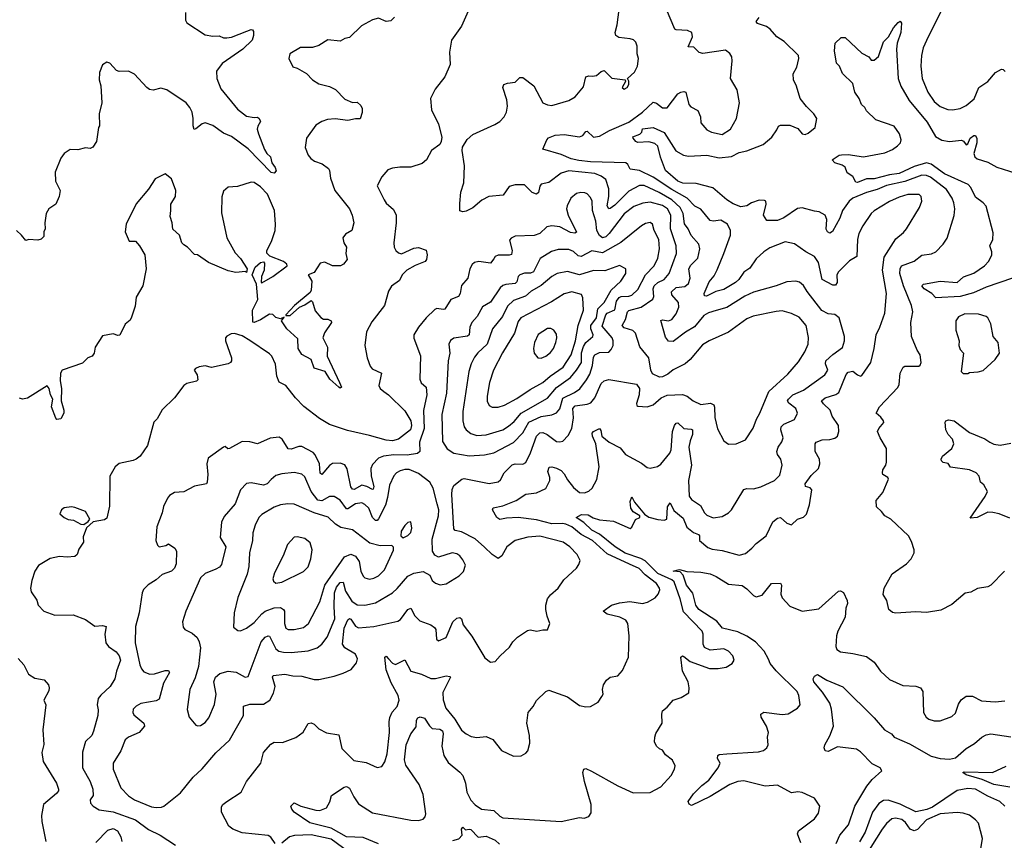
# Model space of a CAD drawing. Extents: x 2056909 to 2160450, y 827444 to 1016825.
# Tile 480 of 501: x 2131116 to 2137533, y 988792 to 994138. Entities that reach past the tile are written whole.
import ezdxf

# ---------------------------------------------------------------- set-up
doc = ezdxf.new("R2010")
doc.units = 0

msp = doc.modelspace()

# ---------------------------------------------------------------- linework, layer by layer
at = {"layer": '0CON10XD'}
for points in [[(2137205.5, 994365), (2137037.1, 994025), (2137004.7, 993955.3), (2136993.8, 993905), (2136988.9, 993835), (2136996.4, 993755), (2137034.7, 993664.7), (2137076.5, 993605), (2137115, 993572.5), (2137165, 993552.5), (2137195, 993550), (2137245, 993558.5), (2137285, 993577.8), (2137336.9, 993623.1), (2137365.7, 993695), (2137425.3, 993734.7), (2137475, 993794.3), (2137515, 993815.8), (2137525, 993814), (2137539.3, 993799.3)], [(2134057, 994233), (2133994.5, 994095.5), (2133930.8, 994005), (2133916.2, 993925), (2133921.2, 993845), (2133886, 993765), (2133824.2, 993685.8), (2133794.2, 993625), (2133799.7, 993549.7), (2133845, 993457.5), (2133867, 993373), (2133863.3, 993345), (2133853.3, 993325), (2133800, 993285), (2133768, 993225), (2133738.3, 993201.7), (2133665, 993177.1), (2133593, 993177), (2133545, 993171.2), (2133515, 993160), (2133475, 993113.3), (2133446, 993055), (2133490.8, 992965), (2133505, 992942), (2133551.7, 992901.7), (2133568.6, 992865), (2133568.8, 992815), (2133554.4, 992685), (2133556.9, 992655), (2133568.1, 992635), (2133585, 992618.1), (2133605, 992611.8), (2133685, 992649.1), (2133715, 992653.1), (2133765, 992636.2), (2133770.6, 992605), (2133767.1, 992575), (2133758.5, 992561.5), (2133693.3, 992536.7), (2133639.2, 992505), (2133608.6, 992475), (2133592.1, 992437.9), (2133538.7, 992401.3), (2133520.3, 992369.7), (2133493.1, 992275), (2133411.2, 992168.8), (2133376.7, 992105), (2133365.6, 992015), (2133380, 991935), (2133399.7, 991879.7), (2133412.4, 991862.4), (2133474.2, 991834.2), (2133457.5, 991755), (2133466, 991736), (2133489.2, 991715), (2133518.5, 991695), (2133625, 991590), (2133664.2, 991525), (2133669.6, 991495), (2133662.3, 991465), (2133585.7, 991405), (2133544.8, 991395.2), (2133505, 991397.8), (2133395, 991429.7), (2133251.7, 991461.7), (2133135, 991501.4), (2133069.8, 991539.8), (2132968, 991618), (2132914, 991674), (2132850, 991755), (2132806.8, 991776.8), (2132792.1, 991815), (2132783.8, 991893.8), (2132760, 991945), (2132745, 991960.6), (2132615, 992047.3), (2132565, 992077.3), (2132515, 992092.5), (2132495, 992092), (2132465, 992076.7), (2132458, 992065), (2132458, 992045), (2132495.7, 991935), (2132496, 991915), (2132490, 991905), (2132475, 991896.2), (2132365, 991872), (2132325, 991882), (2132285, 991876), (2132262.5, 991865), (2132253.3, 991855), (2132272.5, 991825), (2132277.3, 991792.7), (2132267.3, 991782.7), (2132205, 991767.1), (2132186.2, 991755), (2132125, 991674), (2132044.4, 991595.6), (2132011.7, 991538.3), (2131990, 991515), (2131948, 991365), (2131900.8, 991295), (2131876, 991275), (2131855, 991267.3), (2131765, 991247.1), (2131737.5, 991225), (2131702.5, 991165), (2131700.7, 990969.3), (2131685, 990890), (2131669.3, 990880.7), (2131593.8, 990866.2), (2131552.5, 990827.5), (2131530.7, 990769.3), (2131532.5, 990735), (2131502.3, 990687.7), (2131491.2, 990655), (2131475, 990640), (2131425, 990636), (2131375, 990642), (2131315, 990628), (2131237.9, 990582.1), (2131214.6, 990545.4), (2131194.2, 990485), (2131186.2, 990435), (2131190.5, 990410.5), (2131226.8, 990356.8), (2131236, 990325), (2131273.3, 990285), (2131345, 990259.2), (2131465, 990260), (2131545, 990231.2), (2131605, 990186.2), (2131655, 990192.1), (2131678.6, 990185), (2131670.3, 990135), (2131678.1, 990078.1), (2131695, 990055.6), (2131745, 990020.9), (2131765, 989992.9), (2131773.2, 989965), (2131746.4, 989895), (2131735.7, 989844.3), (2131706, 989795), (2131645, 989738.8), (2131628, 989715), (2131621.2, 989675), (2131627.3, 989642.7), (2131624.3, 989605), (2131597.4, 989502.6), (2131585.4, 989474.6), (2131544.2, 989435), (2131524.4, 989365.6), (2131526.4, 989265), (2131574.4, 989174.4), (2131593.5, 989125), (2131593.8, 989085), (2131574.4, 989055), (2131578.1, 989035), (2131595, 989015.7), (2131635, 988991.4), (2131725, 988977.7), (2131870.6, 988925), (2131955, 988863.3), (2132031.2, 988825), (2132130.9, 988760.9)], [(2132781.7, 988771.7), (2132752.1, 988812.1), (2132734.6, 988824.6), (2132565, 988840), (2132505, 988864.2), (2132478.8, 988885), (2132431.2, 988975), (2132430.5, 989009.5), (2132440, 989025), (2132465.7, 989044.3), (2132558.8, 989105), (2132594.2, 989175), (2132688, 989295), (2132705, 989363.8), (2132752.4, 989417.6), (2132775, 989431.9), (2132829.7, 989430.3), (2132915, 989461.4), (2132963.4, 989496.6), (2132995, 989553.8), (2133015, 989558), (2133035, 989548), (2133065, 989518.6), (2133115, 989492.5), (2133195, 989480), (2133215, 989390), (2133293, 989313), (2133375, 989299.2), (2133445, 989266.7), (2133475, 989272.5), (2133495, 989302.5), (2133511.4, 989355), (2133527.1, 989495), (2133523.6, 989565), (2133528, 989592), (2133544, 989626), (2133575.5, 989665), (2133588.5, 989705), (2133581.8, 989735), (2133537.9, 989817.9), (2133505, 989902), (2133496.7, 989985), (2133505, 989991.2), (2133519.2, 989975), (2133545, 989946.9), (2133565, 989938.5), (2133625, 989968), (2133665, 989894.5), (2133735, 989874.7), (2133795, 989847.2), (2133825, 989846), (2133895, 989864.4), (2133919.2, 989859.2), (2133923.3, 989855), (2133874.4, 989755), (2133875, 989707.5), (2133894, 989654), (2133951.3, 989581.3), (2133995, 989510.8), (2134025, 989485.7), (2134058.7, 989468.7), (2134095, 989462.5), (2134155, 989468), (2134199.1, 989449.1), (2134255, 989376.7), (2134335, 989340), (2134385, 989342.5), (2134415, 989360), (2134426.7, 989375), (2134440.8, 989425), (2134439.2, 989475), (2134421.2, 989555), (2134430, 989625), (2134463.3, 989665), (2134485, 989702.5), (2134545, 989762.5), (2134565, 989770), (2134685.9, 989725.9), (2134765, 989670), (2134805, 989661.2), (2134835, 989663.8), (2134885, 989692.5), (2134910.5, 989729.5), (2134918.8, 989745), (2134913.8, 989775), (2134921.2, 989805), (2134941.2, 989835), (2134965, 989854.2), (2135015, 989863.8), (2135045, 989897.5), (2135084, 989985), (2135088.9, 990125), (2135080, 990205), (2135065.4, 990225.4), (2135028, 990245), (2134945, 990265.7), (2134917.5, 990285), (2134973.8, 990325), (2135025, 990338.5), (2135093.2, 990346.8), (2135175, 990334.6), (2135207, 990343), (2135257.3, 990372.7), (2135276.9, 990395), (2135287, 990423), (2135285.3, 990435.3), (2135265.4, 990465), (2135192.2, 990522.2), (2135152.5, 990562.5), (2135090.3, 990590.3), (2134945, 990659), (2134849.5, 990745), (2134774.9, 990784.9), (2134714, 990834), (2134675, 990851), (2134653.7, 990856.3), (2134585, 990853.5), (2134485, 990878.8), (2134365, 990895.3), (2134288.3, 990891.7), (2134245, 990881.9), (2134225, 990896), (2134196.2, 990945), (2134201.7, 990958.3), (2134265, 990970.8), (2134351.2, 991005), (2134415, 991046.4), (2134485, 991055.4), (2134545.4, 991084.6), (2134570.4, 991135), (2134570.8, 991155), (2134558.8, 991195), (2134566.6, 991223.4), (2134585, 991226.1), (2134615, 991217.3), (2134645, 991200.9), (2134665, 991178.6), (2134685, 991139.4), (2134725, 991090), (2134765, 991057.8), (2134796.7, 991055), (2134825, 991067.1), (2134847.1, 991085), (2134876.9, 991143.1), (2134892.7, 991225), (2134871.6, 991375), (2134850, 991425), (2134847.8, 991445), (2134855, 991455.6), (2134895, 991473.8), (2134902.7, 991462.7), (2134909.1, 991425), (2134958.2, 991385), (2135029.2, 991349.3), (2135063.1, 991305), (2135168.1, 991248.1), (2135205, 991220.8), (2135225, 991217.1), (2135273.2, 991226.8), (2135295, 991241.4), (2135353.5, 991315), (2135360.8, 991335), (2135370.7, 991455), (2135383.1, 991495), (2135395, 991510), (2135405, 991512.5), (2135445, 991475.5), (2135491.1, 991471.1), (2135500.8, 991465), (2135501.1, 991435), (2135486.3, 991393.7), (2135476.9, 991353.1), (2135494.6, 991235.4), (2135473.9, 991135), (2135478.9, 991035), (2135495, 991013.1), (2135553.2, 990973.2), (2135578.6, 990925), (2135595, 990910.6), (2135635, 990893.1), (2135695, 990901.4), (2135735, 990925.8), (2135755, 990946), (2135835, 991076.7), (2135855, 991083.8), (2135898.2, 991081.8), (2135945, 991094.5), (2136034.2, 991135), (2136069.4, 991170.6), (2136085.6, 991235), (2136076.5, 991275), (2136054.4, 991305), (2136049.5, 991325), (2136057.9, 991352.1), (2136083.1, 991386.9), (2136091.8, 991415), (2136076.1, 991465), (2136077.7, 991485), (2136095, 991503.8), (2136165, 991532.9), (2136184.5, 991575), (2136173.5, 991605), (2136128.9, 991638.9), (2136120.8, 991655), (2136125.4, 991665), (2136155, 991694.2), (2136225, 991723.5), (2136363.6, 991825), (2136383.1, 991855), (2136367.1, 991895), (2136368.9, 991915), (2136415, 991957.1), (2136477.8, 992002.2), (2136491.5, 992045), (2136491.5, 992075), (2136455.6, 992195.6), (2136427.9, 992217.9), (2136385, 992221.2), (2136343.1, 992243.1), (2136247.3, 992367.3), (2136225, 992405.6), (2136198.5, 992428.5), (2136175, 992434.5), (2136115, 992431.1), (2136045, 992404.5), (2135897.7, 992362.3), (2135842.3, 992337.7), (2135725, 992261.8), (2135655, 992242.7), (2135605, 992227.5), (2135575, 992210.3), (2135514, 992136), (2135455, 992102.6), (2135375, 992042.5), (2135345, 992044.4), (2135325, 992070), (2135295, 992177.5), (2135305, 992182), (2135345, 992176.1), (2135365, 992185.4), (2135395, 992221.1), (2135412.4, 992265), (2135408.8, 992295), (2135365.4, 992345), (2135363.8, 992365), (2135395, 992393.2), (2135449.8, 992400.2), (2135475, 992418.6), (2135486, 992455), (2135476.1, 992515), (2135490.4, 992539.6), (2135536.4, 992585), (2135549.1, 992645), (2135540.9, 992675), (2135491.7, 992731.7), (2135472.5, 992775), (2135448.1, 992808.1), (2135440.6, 992875), (2135421.1, 992915), (2135364.9, 992964.9), (2135282.5, 993012.5), (2135185, 993056.8), (2135155, 993057.6), (2135085, 993020.6), (2134995, 992930.4), (2134965, 992906.7), (2134955, 992905.7), (2134944.6, 992925), (2134954.8, 992985), (2134955.3, 993035), (2134935, 993096.7), (2134905, 993117.9), (2134863.8, 993135), (2134695, 993152.2), (2134645, 993137.9), (2134565, 993078.1), (2134515, 993065.8), (2134505, 993052.5), (2134497.3, 993012.7), (2134485, 993001.4), (2134455, 993010.9), (2134405, 993061.4), (2134345, 993062.9), (2134305, 993052), (2134266.7, 992995), (2134173.8, 992986.2), (2134128.3, 992961.7), (2134068.3, 992911.7), (2134025, 992890), (2134005, 992886.9), (2133983.6, 992893.6), (2133985, 992940), (2133991.1, 993015), (2134010, 993075), (2134015.5, 993185), (2133999.1, 993285), (2134001.7, 993308.3), (2134032.2, 993357.8), (2134069.5, 993390.5), (2134211.9, 993455), (2134244.4, 993475), (2134273.5, 993505), (2134287.8, 993535), (2134295.5, 993575), (2134290, 993615), (2134264.3, 993695), (2134271.2, 993715), (2134295, 993724.4), (2134345, 993730), (2134375, 993760), (2134395, 993760), (2134467.1, 993707.1), (2134525, 993595.8), (2134555, 993582.9), (2134585, 993579.4), (2134695, 993610.8), (2134735, 993634.2), (2134790.5, 993699.5), (2134805.5, 993764.5), (2134825, 993770.9), (2134849.6, 993769.6), (2134875, 993773.1), (2134905, 993800.8), (2134925, 993806), (2134975, 993755.6), (2135062.5, 993745), (2135064, 993735), (2135042.9, 993695), (2135055, 993684.2), (2135073.8, 993695), (2135086, 993715), (2135086.4, 993736.4), (2135077.5, 993755), (2135123.3, 993795), (2135142.5, 993835), (2135148.9, 993885), (2135141.1, 993915), (2135140.6, 993965), (2135131.1, 993991.1), (2135115.5, 994005.5), (2135095, 994012.9), (2135020.9, 994020.9), (2135001.9, 994035), (2134995.6, 994055), (2135009.6, 994105), (2135022.1, 994205)], [(2134759.4, 993220.6), (2134710.6, 993230.6), (2134645, 993260.3), (2134524.4, 993294.4), (2134550.8, 993355), (2134562.9, 993367.1), (2134605, 993385.4), (2134665, 993390), (2134765, 993373.6), (2134786.6, 993383.4), (2134805, 993408.8), (2134815, 993411.2), (2134855, 993372.9), (2134895, 993378.5), (2134960, 993415), (2135085, 993470.7), (2135174, 993536), (2135245, 993601.4), (2135265, 993594.3), (2135305, 993562.9), (2135335, 993564.2), (2135405, 993653.8), (2135425, 993666), (2135445, 993670), (2135456.2, 993665), (2135475.7, 993585), (2135489.3, 993569.3), (2135535.8, 993545), (2135551.9, 993505), (2135555.6, 993465), (2135595, 993419.2), (2135624.6, 993404.6), (2135695, 993390.6), (2135747.8, 993425), (2135788.2, 993495), (2135806.5, 993595), (2135791.7, 993681.7), (2135748.6, 993755), (2135759.7, 993870.3), (2135756.9, 993895), (2135745, 993917.5), (2135715, 993938), (2135567.7, 993917.7), (2135544.4, 993924.4), (2135509.5, 993959.5), (2135471.4, 993961.4), (2135501.1, 994025), (2135495.8, 994055), (2135467.2, 994067.2), (2135395, 994070.8), (2135385, 994076.2), (2135331.2, 994205)], [(2132196.9, 994185), (2132196.2, 994135), (2132206.1, 994116.1), (2132325, 994040), (2132375, 994030.8), (2132415, 994033.1), (2132445, 994020), (2132465, 994020), (2132496.3, 994023.7), (2132597, 994063), (2132623.6, 994073.6), (2132632.5, 994072.5), (2132640.7, 994060.7), (2132640, 994035), (2132630, 994005), (2132570, 993945), (2132435, 993852), (2132398.6, 993801.4), (2132400.5, 993755), (2132426.7, 993686.7), (2132535, 993554), (2132595, 993510), (2132645, 993500), (2132665, 993502.5), (2132676.7, 993495), (2132686.2, 993475), (2132666.9, 993443.1), (2132664.4, 993425), (2132671.9, 993395), (2132712.3, 993292.3), (2132727, 993267), (2132750.8, 993245), (2132758.6, 993205), (2132780, 993175), (2132786.9, 993153.1), (2132775, 993137.1), (2132755, 993142.2), (2132605.8, 993295.8), (2132496.3, 993376.3), (2132445, 993398.9), (2132375, 993449.2), (2132325, 993465.4), (2132305, 993458.5), (2132265, 993425.8), (2132252.5, 993422.5), (2132245.5, 993445.5), (2132247.1, 993495), (2132239.6, 993535), (2132225.2, 993565.2), (2132200.9, 993595), (2132075, 993680.7), (2132035, 993692.1), (2131985, 993679.6), (2131962.4, 993682.4), (2131944.4, 993695), (2131865, 993783.5), (2131825, 993801.9), (2131765, 993800.8), (2131747.1, 993807.1), (2131702.5, 993855), (2131685, 993860), (2131655, 993842.5), (2131636.4, 993793.6), (2131633.8, 993745), (2131645.9, 993705.9), (2131652, 993595), (2131634.2, 993525), (2131636.4, 993446.4), (2131630, 993435), (2131615.9, 993344.1), (2131593.3, 993306.7), (2131575, 993297.5), (2131545, 993302.5), (2131495, 993290), (2131445, 993292.5), (2131405, 993266.7), (2131384.3, 993235.7), (2131348, 993145), (2131348.8, 993085), (2131378.8, 993025), (2131373.8, 992985), (2131351.2, 992935), (2131305, 992906.2), (2131287.5, 992875), (2131278.8, 992815), (2131282.5, 992775), (2131272.5, 992755), (2131272.5, 992725), (2131255, 992707.5), (2131235, 992702.5), (2131175, 992706.7), (2131155, 992700), (2131127.5, 992735), (2131094.2, 992764.2)], [(2133558.8, 994155), (2133535, 994130), (2133505, 994126.2), (2133455, 994147.5), (2133415, 994136.2), (2133342.7, 994097.3), (2133265, 994022), (2133235, 994016), (2133205, 993998), (2133125, 994006), (2133065, 993968.8), (2133025, 993956), (2132945, 993956.2), (2132875.8, 993914.2), (2132869.2, 993885), (2132895, 993831.2), (2132925, 993822.5), (2132985, 993786), (2133023.8, 993745), (2133065, 993720.8), (2133135, 993701.4), (2133173.2, 993683.2), (2133235, 993620), (2133285, 993598.8), (2133315, 993600), (2133339.1, 993579.1), (2133348.7, 993558.7), (2133347.5, 993532.5), (2133335, 993492.5), (2133305, 993492.5), (2133255, 993480), (2133171.2, 993491.2), (2133122.2, 993487.8), (2133085, 993474.3), (2133045, 993450), (2132984.2, 993365), (2132976, 993305), (2132995.7, 993255), (2133013, 993233), (2133036.2, 993215), (2133088.3, 993198.3), (2133128, 993168), (2133135.5, 993155), (2133141.5, 993105), (2133170.6, 993025), (2133265, 992906), (2133283.3, 992863.3), (2133294.2, 992815), (2133280, 992765), (2133239.5, 992740.5), (2133222.3, 992717.7), (2133229.2, 992685), (2133246, 992655), (2133240.6, 992615), (2133250, 992575), (2133225.9, 992544.1), (2133205.9, 992534.1), (2133154.4, 992534.4), (2133105, 992558), (2133075, 992551.2), (2133035, 992490), (2132996.7, 992475), (2133018.9, 992435), (2133015.6, 992375), (2133008.7, 992361.3), (2132907.5, 992275), (2132850, 992215), (2132850, 992210), (2132878.3, 992211.7), (2132940, 992265), (2132975, 992280), (2133015, 992307.5), (2133025, 992300), (2133041.7, 992241.7), (2133077.9, 992197.9), (2133095, 992186), (2133125, 992187.1), (2133146.2, 992175), (2133147.5, 992165), (2133101.7, 992098.3), (2133091.2, 992065), (2133121.4, 992005), (2133120, 991945), (2133200, 991775), (2133212.5, 991745), (2133205, 991737.5), (2133195, 991743.8), (2133138, 991795), (2133105.7, 991845.7), (2133035, 991866.7), (2133015, 991923.3), (2132955, 991956.7), (2132930.6, 991995), (2132928.3, 992058.3), (2132856.7, 992125), (2132822.5, 992175), (2132840, 992200), (2132815, 992190), (2132785, 992197.5), (2132765, 992217.5), (2132745, 992220), (2132685, 992182.2), (2132645, 992164.2), (2132635, 992167.5), (2132634, 992245), (2132667.5, 992315), (2132660, 992415), (2132630, 992475), (2132650, 992525), (2132685, 992556.7), (2132705, 992560), (2132711.7, 992551.7), (2132710, 992505), (2132692.5, 992465), (2132690, 992425), (2132695, 992422.5), (2132765, 992464.3), (2132858.6, 992535), (2132857.5, 992545), (2132835, 992563.5), (2132746.9, 992596.9), (2132727.7, 992617.7), (2132725.8, 992635), (2132757.8, 992692.2), (2132780.9, 992765), (2132783.9, 992805), (2132776.1, 992895), (2132730.8, 993000.8), (2132685, 993049.4), (2132645, 993077.5), (2132625, 993080), (2132535, 993050), (2132474.2, 993045.8), (2132445, 993020), (2132433.9, 992983.9), (2132430.5, 992880.5), (2132465.9, 992715.9), (2132519.5, 992619.5), (2132555, 992582.5), (2132597.5, 992515), (2132595, 992490), (2132587.5, 992497.5), (2132525, 992490), (2132475, 992501.2), (2132347.5, 992555), (2132275, 992606.7), (2132255, 992607.5), (2132210, 992655), (2132185, 992670), (2132172.5, 992685), (2132157.5, 992735), (2132113.9, 992773.9), (2132110, 992815), (2132096.4, 992856.4), (2132100, 992895), (2132100.8, 992935), (2132131.4, 992985), (2132134.4, 993025), (2132105, 993100), (2132063, 993133), (2131998.3, 993101.7), (2131955.8, 993034.2), (2131875, 992937.5), (2131810, 992805), (2131803.3, 992755), (2131830, 992695), (2131870, 992695), (2131897.5, 992665), (2131932.5, 992605), (2131941.2, 992515), (2131918.8, 992405), (2131875, 992330), (2131868.3, 992271.7), (2131845, 992200), (2131835, 992180), (2131803.3, 992155), (2131768.3, 992081.7), (2131755, 992080), (2131725, 992091.2), (2131655, 992077.5), (2131608.8, 992005), (2131601.2, 991965), (2131587.5, 991945), (2131560, 991935), (2131525, 991901.2), (2131392.5, 991855), (2131381.2, 991835), (2131380, 991785), (2131388, 991735), (2131386.7, 991655), (2131403.3, 991595), (2131403.3, 991575), (2131385, 991537.5), (2131357, 991533), (2131351.2, 991541.2), (2131324.2, 991615), (2131331.2, 991665), (2131316, 991695), (2131308.6, 991735), (2131295, 991752.5), (2131167, 991673), (2131135, 991666.2), (2131115, 991673.3)], [(2137534.2, 990545.8), (2137445, 990453.8), (2137425, 990443.8), (2137358.3, 990431.7), (2137315, 990408.8), (2137278.3, 990401.7), (2137190.7, 990329.3), (2137118.8, 990291.2), (2137025, 990275.6), (2136955, 990281.4), (2136825, 990272), (2136805, 990276.2), (2136781.2, 990295), (2136767.8, 990355), (2136743.8, 990393.8), (2136750, 990435), (2136801.2, 990528.8), (2136895, 990594.2), (2136925, 990626.2), (2136944.2, 990665), (2136944.3, 990685), (2136928.7, 990738.7), (2136908, 990775), (2136793.8, 990885), (2136753.3, 990905), (2136732.5, 990935), (2136700, 990965), (2136697.5, 991005), (2136742.1, 991057.9), (2136776.9, 991145), (2136774.4, 991155), (2136741.2, 991175), (2136738, 991185), (2136740.8, 991205), (2136760, 991235), (2136764.2, 991255), (2136764.4, 991345), (2136722.9, 991412.9), (2136705.7, 991455), (2136714.3, 991475), (2136746.9, 991513.1), (2136745.8, 991525), (2136728.7, 991548.7), (2136697.5, 991575), (2136720, 991615), (2136839.1, 991740.9), (2136847.8, 991762.2), (2136854.1, 991835.9), (2136874.2, 991875), (2136885, 991880), (2136975, 991881.2), (2136985, 991887.5), (2136991.2, 991905), (2136984.2, 991955), (2136965.6, 991985), (2136928.5, 992075), (2136924.5, 992165), (2136937.3, 992235), (2136927.3, 992275), (2136875.4, 992404.6), (2136851.7, 992485), (2136853.4, 992515), (2136863.6, 992535), (2136945.3, 992564.7), (2136995, 992603.3), (2137057.6, 992612.4), (2137085.5, 992624.5), (2137133.8, 992675), (2137160, 992715), (2137206.8, 992863.2), (2137209.4, 992905), (2137204.4, 992945), (2137192.5, 992975), (2137155, 993031.5), (2137052.2, 993112.2), (2137025, 993122.7), (2136995, 993125.2), (2136885, 993083.5), (2136765, 993058.1), (2136705, 993031.1), (2136635, 993012.3), (2136545, 992975.4), (2136521.8, 992955), (2136477.3, 992895), (2136461.1, 992845), (2136413, 992757), (2136395, 992748), (2136380, 992755), (2136372.4, 992772.4), (2136377.1, 992835), (2136364.3, 992865), (2136326.4, 992886.4), (2136295, 992889.6), (2136215, 992912.5), (2136185, 992907.1), (2136095, 992846.7), (2136055, 992829.2), (2135985, 992830), (2135964.2, 992864.2), (2135981.1, 992935), (2135977.5, 992955), (2135970.6, 992960.6), (2135935, 992961.5), (2135885, 992945.6), (2135855.4, 992924.6), (2135815, 992919.6), (2135765, 992937.8), (2135724.3, 992965), (2135633.3, 993043.3), (2135525, 993070), (2135437.5, 993072.5), (2135405.4, 993085), (2135325.5, 993155), (2135291.5, 993241.5), (2135275, 993313.3), (2135255, 993331.5), (2135215, 993342.1), (2135145, 993337.8), (2135130.8, 993345), (2135113.8, 993365), (2135112.5, 993375), (2135158.5, 993391.5), (2135170.6, 993405), (2135175, 993426.2), (2135245, 993436.1), (2135315, 993402.5), (2135393.1, 993283.1), (2135442, 993255), (2135475, 993248), (2135595, 993254.7), (2135675, 993237.8), (2135755, 993247.5), (2135805, 993271.8), (2135855, 993283.2), (2135960.8, 993325), (2136016.6, 993373.4), (2136050.9, 993419.1), (2136062, 993445), (2136075, 993451.4), (2136135, 993451.4), (2136187.9, 993427.9), (2136215, 993394), (2136235, 993390), (2136255, 993398.8), (2136300, 993435), (2136311.2, 993495), (2136291.4, 993525), (2136242.9, 993572.9), (2136201.9, 993625), (2136178.6, 993705), (2136159.2, 993745), (2136156.7, 993785), (2136181.4, 993828.6), (2136193.1, 993885), (2136190.8, 993905), (2136098, 993995), (2136049.2, 994025), (2136005.9, 994075.9), (2135982.3, 994092.3), (2135925, 994112.9), (2135916, 994125), (2135935, 994150.8)], [(2137585, 992454.6), (2137414.5, 992395.5), (2137331.3, 992358.6), (2137245.6, 992334.4), (2137086.4, 992326.4), (2137060, 992355), (2137011.4, 992385), (2136995.8, 992405), (2137006.7, 992415), (2137115, 992433.4), (2137225, 992425.5), (2137267.6, 992462.4), (2137335, 992486.6), (2137404.6, 992535), (2137432.8, 992565), (2137450.9, 992605), (2137450.5, 992625), (2137437.3, 992665), (2137458.7, 992705), (2137459.7, 992749.7), (2137414, 992924), (2137395.4, 992945), (2137345, 992981.5), (2137314.7, 993045), (2137298.2, 993065), (2137143.9, 993133.9), (2137055, 993197.3), (2137025, 993205.5), (2136945, 993181.9), (2136847.8, 993135), (2136785, 993126.2), (2136685, 993100), (2136635, 993101.4), (2136575, 993076.5), (2136565, 993078.6), (2136545, 993115.6), (2136509.4, 993139.4), (2136495, 993176), (2136475, 993190), (2136427.5, 993205), (2136410, 993225), (2136456.7, 993255), (2136471.8, 993258.2), (2136515, 993259.6), (2136615, 993244.5), (2136755, 993271.2), (2136805, 993292.3), (2136837.3, 993315), (2136856.1, 993335), (2136861.2, 993355), (2136850, 993395), (2136815, 993444.5), (2136695, 993486), (2136635, 993543.3), (2136623.3, 993565), (2136601.2, 993585), (2136586.2, 993625), (2136558.8, 993665), (2136545, 993722.5), (2136477.7, 993787.7), (2136458.8, 993835), (2136440, 993855), (2136426.7, 993935), (2136430, 993985), (2136469.3, 994020.7), (2136495, 994022), (2136605, 993918.8), (2136650, 993895), (2136665, 993873.8), (2136685, 993873.3), (2136712.9, 993897.1), (2136745, 993992.5), (2136777.5, 994025), (2136811.2, 994085), (2136840.5, 994119.5), (2136855, 994127.5), (2136863.3, 994115), (2136858.6, 994055), (2136835.4, 993984.6), (2136829.1, 993945), (2136842, 993755), (2136859.4, 993705), (2136912.1, 993612.1), (2137029.6, 993469.6), (2137085, 993376.9), (2137125, 993352.7), (2137175, 993343.2), (2137253.1, 993353.1), (2137267.1, 993347.1), (2137285, 993322.5), (2137295, 993330), (2137311.2, 993365), (2137335, 993384), (2137345, 993383.8), (2137354.3, 993364.3), (2137354.5, 993335), (2137334.1, 993265), (2137340.9, 993245), (2137355, 993232.3), (2137425, 993210), (2137485, 993176.8), (2137608, 993138)], [(2133455, 988770), (2133355, 988810), (2133245, 988815.8), (2133145, 988871.6), (2133006.7, 988906.7), (2132905.8, 988975), (2132888.8, 988995), (2132884, 989015), (2132905.4, 989035.4), (2132948.8, 989015), (2133045, 988988.9), (2133072.7, 988987.3), (2133115, 989003.3), (2133137.7, 989042.3), (2133148.8, 989085), (2133230.7, 989139.3), (2133245, 989142.9), (2133265, 989132.5), (2133292.9, 989075), (2133325, 989029.3), (2133415, 988971.4), (2133665, 988923.8), (2133715, 988921.1), (2133745, 988930), (2133758.1, 988945), (2133761.8, 988965), (2133745, 989090), (2133719.3, 989155), (2133631.5, 989281.5), (2133622.9, 989317.1), (2133634.8, 989415.2), (2133665, 989486), (2133699.4, 989530.6), (2133702.3, 989575), (2133709.8, 989590.2), (2133725, 989595.6), (2133755, 989586.9), (2133787.6, 989537.6), (2133805, 989520.6), (2133855, 989517.2), (2133872, 989505), (2133875.2, 989485), (2133867.9, 989405), (2133880, 989345), (2133909.4, 989299.4), (2133985, 989236.9), (2134002.9, 989215), (2134020.5, 989165), (2134030, 989105), (2134055, 989054.5), (2134085, 989023.6), (2134125, 988996.2), (2134205, 988986.9), (2134245, 988949.4), (2134265, 988939.5), (2134645, 988914.2), (2134765, 988940), (2134795, 988937.5), (2134825, 988947.5), (2134839.3, 988970.7), (2134840, 989025), (2134795.8, 989175), (2134786.2, 989235), (2134793.3, 989255), (2134805, 989260), (2134842.4, 989242.4), (2135015, 989148.1), (2135115, 989101.9), (2135225, 989104.3), (2135295, 989140.8), (2135362, 989215), (2135383.8, 989255), (2135388.3, 989278.3), (2135371.2, 989315), (2135325, 989350), (2135305, 989379.2), (2135285, 989387.5), (2135267.1, 989405), (2135253.4, 989433.4), (2135254.3, 989465), (2135261.7, 989488.3), (2135302.5, 989555), (2135300, 989615), (2135306.2, 989635), (2135335, 989658.8), (2135375, 989706), (2135427.1, 989722.9), (2135476.4, 989753.6), (2135478.8, 989785), (2135472, 989825), (2135435.7, 989895), (2135424, 989986), (2135435, 989993.3), (2135445, 989990), (2135485, 989957.8), (2135611.1, 989911.1), (2135668.3, 989911.7), (2135719.7, 989920.3), (2135760, 989945), (2135771.2, 989965), (2135763.8, 989995), (2135736.2, 990025), (2135705, 990039.4), (2135615, 990030.9), (2135578.7, 990048.7), (2135569.7, 990069.7), (2135570.7, 990135), (2135564.6, 990155), (2135441.4, 990281.4), (2135421.2, 990365), (2135382, 990475), (2135365, 990489.1), (2135275, 990529.3), (2135192.4, 990612.4), (2135165, 990627.3), (2135062.7, 990662.7), (2134996.5, 990705), (2134895, 990786.2), (2134845, 990812), (2134792.7, 990862.7), (2134742.5, 990895), (2134776.7, 990915), (2134821.3, 990911.3), (2134853.1, 990893.1), (2134895, 990880), (2134985, 990870.9), (2135095, 990824.3), (2135105, 990831.2), (2135129.1, 990880.9), (2135156.7, 990895), (2135156.7, 990905), (2135112.9, 990932.9), (2135099.2, 990955), (2135095, 991000), (2135105, 991028.8), (2135123.3, 990995), (2135187.6, 990917.6), (2135217.1, 990897.1), (2135275, 990881.2), (2135315, 990878.2), (2135332.5, 990885), (2135337.5, 990965), (2135355, 990991.2), (2135379.8, 990939.8), (2135440.8, 990890.8), (2135462.7, 990832.7), (2135507.1, 990797.1), (2135540.8, 990785), (2135547.1, 990775), (2135546, 990745), (2135600.2, 990700.2), (2135628.2, 990688.2), (2135695, 990679.1), (2135805, 990650.6), (2135845, 990661.4), (2135887.5, 990695), (2135915.8, 990725), (2135980, 990775), (2136025, 990866.2), (2136055, 990890.8), (2136075, 990894), (2136115, 990857.5), (2136145, 990848), (2136185, 990883.8), (2136225, 990897.5), (2136243.6, 990916.4), (2136262.7, 990977.3), (2136278, 991075), (2136268.3, 991088.3), (2136237.5, 991097.5), (2136234.2, 991115), (2136275, 991169.2), (2136320.8, 991215), (2136330.8, 991245), (2136327.5, 991275), (2136300, 991325), (2136300.8, 991375), (2136306.7, 991385), (2136345, 991400.8), (2136395, 991402.9), (2136427.9, 991412.1), (2136445.8, 991425), (2136454.2, 991455), (2136451.4, 991495), (2136411.4, 991555), (2136397.8, 991595), (2136353.3, 991635), (2136341.9, 991655), (2136365, 991675.4), (2136435, 991696.2), (2136455, 991709.4), (2136503.1, 991826.9), (2136515, 991841.9), (2136545, 991848.5), (2136575, 991824.4), (2136595, 991815.7), (2136605, 991820.8), (2136663.5, 991905), (2136685.4, 991995), (2136697.8, 992085), (2136721.9, 992135), (2136753.7, 992226.3), (2136765.4, 992355), (2136739.2, 992505), (2136750.3, 992589.7), (2136825, 992710), (2136875, 992751.4), (2136895, 992775.8), (2136980, 992915), (2136995.4, 992955), (2136990, 992985), (2136978.5, 992998.5), (2136905, 992997.9), (2136847.8, 992982.2), (2136785, 992954.4), (2136685, 992893.5), (2136664.8, 992875.2), (2136610.8, 992795), (2136585.3, 992745), (2136575.4, 992705), (2136571.5, 992595), (2136524, 992566), (2136451.8, 992495), (2136442.3, 992475), (2136443.3, 992426.7), (2136432.4, 992407.6), (2136415, 992407.8), (2136344.8, 992444.8), (2136321.5, 992555), (2136295.6, 992595), (2136239.2, 992625), (2136165, 992678.6), (2136105, 992689.6), (2136005, 992651.1), (2135965, 992626.2), (2135915, 992580), (2135875, 992518.9), (2135835, 992492.1), (2135802.2, 992445), (2135780.4, 992425), (2135705, 992380), (2135653.7, 992366.3), (2135592.7, 992337.3), (2135578.3, 992338.3), (2135575.8, 992355), (2135610.2, 992429.8), (2135640.9, 992469.1), (2135661.3, 992508.7), (2135705.7, 992614.3), (2135747.3, 992735), (2135749.1, 992765), (2135729.4, 992805), (2135685, 992831.4), (2135635, 992824.4), (2135615, 992829.4), (2135555, 992903.3), (2135515, 992923.2), (2135465.7, 992975.7), (2135365, 993032.2), (2135245, 993111.5), (2135155, 993154.7), (2135095, 993164.2), (2135078.6, 993195), (2135065.3, 993205.3), (2134835, 993211), (2134759.4, 993220.6)], [(2132005, 989005.9), (2132040.8, 989009.2), (2132055, 989014.5), (2132165, 989102.2), (2132247, 989203), (2132305, 989258.1), (2132395, 989361.4), (2132482.9, 989445), (2132574.4, 989605), (2132574.5, 989665.5), (2132615, 989678.9), (2132705, 989679.6), (2132745.3, 989704.7), (2132769.4, 989750.6), (2132781.9, 989795), (2132764.4, 989855), (2132768.8, 989865), (2132845, 989874.7), (2132895, 989862.7), (2132955, 989861.9), (2133035, 989840), (2133065, 989840.6), (2133165, 989861.4), (2133225, 989880), (2133276, 989905), (2133310.9, 989949.1), (2133317.5, 989975), (2133304.3, 990005), (2133235, 990046.9), (2133220.5, 990070.5), (2133231, 990175), (2133255, 990229.2), (2133265, 990236.5), (2133275, 990233.5), (2133305, 990187.5), (2133325, 990176.2), (2133425, 990184.6), (2133580.2, 990219.8), (2133598.3, 990231.7), (2133645, 990296.5), (2133664.2, 990304.2), (2133690.4, 990255), (2133722.8, 990222.8), (2133795.3, 990195.3), (2133818.6, 990178.6), (2133827.5, 990165), (2133832, 990102), (2133845, 990091.2), (2133895, 990113.3), (2133938.6, 990215), (2133965, 990240), (2133985, 990244), (2133995.5, 990235.5), (2134005.6, 990195), (2134063.1, 990123.1), (2134148.3, 989981.7), (2134185, 989952.5), (2134215, 989956.7), (2134246.2, 989995), (2134308.7, 990051.3), (2134330, 990085), (2134360, 990115), (2134425, 990158), (2134443.6, 990163.6), (2134486.2, 990153.8), (2134525, 990163.3), (2134555, 990162.5), (2134571.2, 990205), (2134553, 990253), (2134545.6, 990295), (2134545.6, 990325), (2134556.5, 990365), (2134575, 990390.6), (2134624.6, 990435.4), (2134662, 990488), (2134743.8, 990565), (2134760.8, 990589.2), (2134768.8, 990615), (2134748.8, 990655), (2134700.8, 990705), (2134658, 990735), (2134505, 990773.8), (2134427.4, 990767.4), (2134345.8, 990745), (2134291.1, 990705), (2134257.7, 990645), (2134235, 990628.9), (2134194.4, 990654.4), (2134145, 990702.2), (2134084.4, 990755), (2133995, 990802.3), (2133955, 990810.6), (2133945, 990822), (2133932.9, 991045), (2133935, 991076.7), (2133945, 991102.5), (2133996.7, 991145), (2134011.8, 991148.2), (2134175, 991117.1), (2134235, 991127.1), (2134249.6, 991140.4), (2134272.7, 991185), (2134325, 991237.1), (2134345, 991244.6), (2134395, 991243.1), (2134415, 991254.3), (2134445, 991315.8), (2134484.2, 991425.8), (2134505, 991447.5), (2134525, 991448.8), (2134554, 991435), (2134615, 991391.1), (2134635, 991386.9), (2134655, 991393.1), (2134690.1, 991429.9), (2134714.7, 991475.3), (2134725.2, 991545), (2134721.8, 991605), (2134735, 991621.3), (2134815, 991633.1), (2134838, 991642), (2134863.6, 991675), (2134905, 991766.9), (2134925, 991785.6), (2134955, 991793.1), (2135135, 991763.3), (2135156.2, 991735), (2135152.9, 991695), (2135136.7, 991636.7), (2135137.5, 991625), (2135145, 991620), (2135205, 991616.2), (2135245, 991628.8), (2135295.7, 991674.3), (2135335, 991691.4), (2135435, 991696.9), (2135465, 991685.6), (2135505.8, 991655), (2135555, 991630.9), (2135618.8, 991638.8), (2135638.8, 991628.8), (2135644.6, 991614.6), (2135646.6, 991546.6), (2135662.7, 991472.7), (2135704, 991395), (2135735, 991373.3), (2135786, 991374), (2135845, 991400.8), (2135895, 991476.7), (2135916.9, 991535), (2135939.4, 991575), (2135997.5, 991715), (2136121.9, 991828.1), (2136191.7, 991908.3), (2136232.2, 991975), (2136254.4, 992025), (2136256.8, 992066.8), (2136241.9, 992145), (2136195, 992200), (2136145, 992224.4), (2136085, 992240.5), (2136045, 992237.9), (2135895, 992207.1), (2135855, 992189.1), (2135735, 992101.5), (2135608.8, 992045), (2135565, 992019.2), (2135485.4, 991924.6), (2135453.7, 991896.3), (2135375, 991855.8), (2135339.3, 991829.3), (2135305, 991810.8), (2135285, 991810), (2135240.3, 991830.3), (2135229.2, 991855), (2135215.7, 991935), (2135157, 992007), (2135130, 992095), (2135112.5, 992112.5), (2135055, 992129.6), (2135042.2, 992145), (2135064.2, 992185), (2135076.3, 992233.7), (2135085, 992243.8), (2135165.9, 992264.1), (2135241.8, 992318.2), (2135248.9, 992335), (2135245.2, 992385), (2135251.4, 992405), (2135275, 992425.2), (2135315, 992445.3), (2135348.8, 992485), (2135395.8, 992615), (2135393.6, 992665), (2135357.7, 992775), (2135359.4, 992865), (2135338.6, 992905), (2135305, 992927.4), (2135225, 992949.2), (2135177.2, 992942.8), (2135119.3, 992920.7), (2135055, 992873.3), (2134958.6, 992745), (2134935, 992724.2), (2134915, 992716.7), (2134895, 992730.8), (2134877.6, 992765), (2134870, 992825), (2134848.3, 992895), (2134846.1, 992955), (2134835, 992979.2), (2134815, 993002.2), (2134798.9, 993008.9), (2134772, 993012), (2134745, 993006.4), (2134708.1, 992975), (2134682.9, 992925), (2134679.6, 992905), (2134690.3, 992865), (2134745, 992753.8), (2134732.9, 992747.1), (2134705, 992751.3), (2134635, 992787.3), (2134584.6, 992795.4), (2134552.4, 992787.6), (2134505, 992745.5), (2134468.7, 992731.3), (2134345, 992728.1), (2134318.8, 992715), (2134308, 992702), (2134325.5, 992634.5), (2134320.9, 992609.1), (2134305, 992602.7), (2134235, 992603.8), (2134215.3, 992594.7), (2134205, 992580.8), (2134185, 992550.8), (2134107.5, 992562.5), (2134080, 992555), (2134065, 992544), (2134049.4, 992515), (2134037.5, 992455), (2133994.4, 992405.6), (2133985.6, 992355), (2133975.8, 992335), (2133925.4, 992314.6), (2133887.1, 992252.9), (2133875, 992248.9), (2133835, 992255.6), (2133821.2, 992248.8), (2133764, 992195), (2133714.2, 992135), (2133684, 992085), (2133684.2, 992064.2), (2133728.6, 991948.6), (2133724.4, 991795), (2133732.7, 991772.7), (2133765, 991742.9), (2133769.7, 991695), (2133748.5, 991591.5), (2133751.3, 991475), (2133721.2, 991385), (2133723.8, 991325), (2133707.6, 991312.4), (2133640.4, 991300.4), (2133555, 991304), (2133486.4, 991293.6), (2133455, 991282.2), (2133415, 991240.5), (2133404.7, 991215), (2133406.1, 991165), (2133423.1, 991096.9), (2133419.8, 991080.2), (2133415, 991076.9), (2133377.5, 991097.5), (2133345, 991106.6), (2133295, 991076.4), (2133285, 991080), (2133275, 991095.8), (2133251.2, 991211.2), (2133235, 991237.7), (2133205, 991248.7), (2133155, 991246.9), (2133135, 991233.8), (2133085, 991176), (2133074.7, 991184.7), (2133068.8, 991245), (2133042.3, 991302.3), (2133028.4, 991318.4), (2132955, 991356.9), (2132935, 991357.5), (2132885, 991340.8), (2132865, 991341.5), (2132827.3, 991405), (2132807.3, 991417.3), (2132749.2, 991410.8), (2132665, 991375.8), (2132615, 991388.1), (2132565, 991390), (2132483.9, 991343.9), (2132472.3, 991342.3), (2132455, 991357.5), (2132445, 991353.3), (2132345, 991281.2), (2132335.6, 991245), (2132342.5, 991175), (2132338.8, 991125), (2132332.5, 991115), (2132255, 991099.2), (2132185, 991061.4), (2132125, 991057.5), (2132092.5, 991037.5), (2132078.7, 991021.3), (2132053.6, 990966.4), (2132045.5, 990924.5), (2132010, 990835), (2132003.3, 990745), (2132013.1, 990715), (2132025, 990704.3), (2132068.3, 990711.7), (2132085, 990722.5), (2132126.7, 990695), (2132138, 990675), (2132135, 990592.5), (2132124.2, 990565), (2132105, 990545.8), (2132045, 990522.9), (2132005, 990488.6), (2131953.2, 990456.8), (2131923.8, 990425), (2131914, 990405), (2131895.6, 990275), (2131870.5, 990185), (2131868.8, 990078.8), (2131898.2, 989935), (2131908.8, 989908.8), (2131925, 989890), (2131965, 989873.6), (2131995, 989876.2), (2132065, 989899.5), (2132085, 989897.5), (2132091.4, 989885), (2132054.3, 989815.7), (2132025, 989711.4), (2132005, 989700), (2131905, 989682.5), (2131875, 989666.7), (2131855, 989646), (2131852.5, 989625), (2131859.1, 989609.1), (2131924.2, 989555), (2131929.4, 989535), (2131895, 989495.5), (2131826, 989464), (2131803.4, 989446.6), (2131775.6, 989375), (2131726.1, 989293.9), (2131724.3, 989255), (2131775.6, 989135), (2131825, 989081.1), (2131865, 989056.8), (2131975, 989011.4), (2132005, 989005.9)], [(2134045, 991296.4), (2134145, 991303.8), (2134205, 991316.8), (2134335, 991384.6), (2134394.5, 991445.5), (2134433.9, 991516.1), (2134515, 991552.3), (2134585, 991562.9), (2134613.9, 991576.1), (2134635, 991603.1), (2134655, 991672.1), (2134731.4, 991708.6), (2134765.9, 991734.1), (2134809.2, 991790.8), (2134830.6, 991829.4), (2134848.3, 991885), (2134855, 991938.8), (2134863.6, 991955), (2134895, 991968.8), (2134955, 991972.9), (2134971.2, 991988.8), (2134984.6, 992015), (2134984.7, 992045), (2134976.9, 992065), (2134911.9, 992141.9), (2134936.6, 992215), (2134945, 992225.6), (2134995, 992246.7), (2135006.1, 992303.9), (2135022, 992328), (2135035.4, 992334.6), (2135085, 992335.7), (2135106.3, 992343.7), (2135145, 992381.2), (2135195, 992476.4), (2135250, 992535), (2135273.9, 992585), (2135285.9, 992644.1), (2135281.4, 992705), (2135251.1, 992765), (2135240, 992805), (2135225, 992816.5), (2135195, 992809.6), (2135168.6, 992795), (2135033.6, 992686.4), (2134915, 992618.9), (2134845, 992632.9), (2134775, 992595.3), (2134755, 992600.3), (2134725, 992626.9), (2134695, 992640), (2134625, 992640.4), (2134582.7, 992627.3), (2134507.5, 992582.5), (2134464.5, 992495), (2134445, 992486.3), (2134405, 992485.8), (2134374.7, 992475.3), (2134363.8, 992465), (2134355, 992430.8), (2134345, 992419.3), (2134285, 992413.4), (2134265, 992406.4), (2134248.1, 992391.9), (2134185, 992297.5), (2134132.6, 992267.4), (2134096.4, 992205), (2134062.1, 992165), (2134049.2, 992135), (2134045, 992084.3), (2134033.9, 992076.1), (2133945, 992062.9), (2133922.9, 992047.1), (2133912.7, 992025), (2133919.5, 991965), (2133907.3, 991915), (2133897.6, 991705), (2133867.3, 991565), (2133871.1, 991391.1), (2133902.8, 991342.8), (2133945, 991314.4), (2134045, 991296.4)], [(2134095, 991430), (2134155, 991434.1), (2134265, 991467.1), (2134300.8, 991489.2), (2134339.3, 991520.7), (2134384.9, 991575.1), (2134555, 991673.2), (2134615, 991740.9), (2134705, 991806.4), (2134744.8, 991855), (2134776.4, 991905), (2134778, 991968), (2134790.6, 992009.4), (2134806.1, 992033.9), (2134851.3, 992075), (2134854.1, 992085), (2134838.1, 992125), (2134838.6, 992145), (2134874.1, 992195.9), (2134882.7, 992255), (2134925.8, 992295), (2134971.1, 992375), (2135033.5, 992435), (2135066.4, 992485), (2135065.4, 992515.4), (2135025, 992536.2), (2134929.1, 992500.9), (2134855, 992503.8), (2134765, 992475.9), (2134685, 992497.7), (2134618.8, 992485), (2134585, 992465.5), (2134515, 992405.3), (2134450.1, 992369.9), (2134412.7, 992337.3), (2134335, 992307.8), (2134295, 992271.8), (2134262.5, 992205), (2134197.5, 992125), (2134163.2, 992025), (2134101.9, 991968.1), (2134080.5, 991939.5), (2134057.7, 991895), (2134042.2, 991845), (2134004.7, 991585.3), (2134003.9, 991525), (2134013.1, 991485), (2134026.7, 991465), (2134055, 991442.9), (2134095, 991430)], [(2134195, 991612.9), (2134235, 991614.4), (2134275, 991626.7), (2134355, 991669.6), (2134441.7, 991728.3), (2134525, 991773.8), (2134573.9, 991816.1), (2134658.4, 991875), (2134710.2, 991955), (2134737.1, 992045), (2134756.2, 992145), (2134789.5, 992245), (2134785.7, 992325.7), (2134776.8, 992346.8), (2134715, 992365.3), (2134665, 992351.5), (2134580.8, 992299.2), (2134381.5, 992195), (2134365, 992170.8), (2134340, 992095), (2134262.7, 991967.3), (2134204.5, 991855), (2134178.2, 991775), (2134162.7, 991685), (2134162.6, 991652.6), (2134176, 991625), (2134195, 991612.9)], [(2137295, 991832.5), (2137305, 991840), (2137363, 991843), (2137395, 991853.3), (2137474, 991925), (2137501.4, 991965), (2137492.5, 992035), (2137460, 992075), (2137445.7, 992155.7), (2137426.2, 992195), (2137414.3, 992204.3), (2137365, 992220), (2137275, 992221.1), (2137235, 992202.5), (2137217.1, 992175), (2137216.9, 992115), (2137238, 992045), (2137236, 992015), (2137245, 991990), (2137266.7, 991965), (2137252.5, 991845), (2137265, 991832.5), (2137295, 991832.5)], [(2134515, 991932.5), (2134545, 991945.8), (2134575, 991969.2), (2134595, 991996.2), (2134609.4, 992035), (2134616.7, 992065), (2134615, 992090), (2134598, 992115), (2134576.4, 992126.4), (2134555, 992125.6), (2134495, 992087.1), (2134470, 992035), (2134464.2, 991995), (2134468, 991965), (2134493.3, 991935), (2134515, 991932.5)], [(2137569.7, 990889.7), (2137498.1, 990918.1), (2137457.2, 990927.2), (2137425, 990928.9), (2137355, 990895.8), (2137310.7, 990890.7), (2137408.1, 991031.9), (2137422.2, 991065), (2137398.3, 991108.3), (2137377.5, 991125), (2137369.2, 991165), (2137350, 991185), (2137305, 991206.2), (2137182.7, 991222.7), (2137165.8, 991245.8), (2137134.1, 991254.1), (2137123.9, 991263.9), (2137121.2, 991275), (2137130.8, 991295), (2137190.8, 991345), (2137204.2, 991375), (2137195.8, 991405), (2137165.7, 991435.7), (2137150.8, 991465), (2137146.7, 991515), (2137152.5, 991525), (2137169.2, 991530.8), (2137205, 991525.5), (2137305, 991448.8), (2137405, 991408.1), (2137438, 991385), (2137463.6, 991373.6), (2137505, 991366.1), (2137575, 991378.2)], [(2132277, 989537), (2132295, 989540), (2132325, 989560), (2132349.5, 989590.5), (2132385, 989676.7), (2132395.6, 989745), (2132380.8, 989825), (2132392, 989855), (2132421.1, 989878.9), (2132475, 989893.6), (2132527.5, 989887.5), (2132585, 989854.2), (2132605, 989858.8), (2132689.8, 990085), (2132715, 990116.1), (2132735, 990124.5), (2132745, 990121.9), (2132785, 990040.5), (2132805, 990025.4), (2132835, 990017.5), (2132885, 990016.2), (2132995, 990027.1), (2133054.1, 990045.9), (2133085, 990070.5), (2133120, 990115), (2133170.2, 990235), (2133164.6, 990314.6), (2133167.4, 990405), (2133179.8, 990440.2), (2133205, 990472.4), (2133223.8, 990473.8), (2133239, 990415), (2133279.9, 990349.9), (2133315, 990326.7), (2133365, 990322.9), (2133435, 990338.7), (2133544.7, 990405.3), (2133575, 990431.5), (2133645, 990513.3), (2133685, 990533.3), (2133745, 990543.8), (2133788.6, 990518.6), (2133804.2, 990484.2), (2133825, 990466.7), (2133856.4, 990456.4), (2133895, 990463.8), (2133980, 990515), (2134007.3, 990542.7), (2134020.6, 990585), (2134005, 990620), (2133985.4, 990645.4), (2133965, 990658.1), (2133934.3, 990664.3), (2133845, 990636), (2133820.6, 990650.6), (2133807.1, 990675), (2133804.6, 990754.6), (2133846.2, 990905), (2133847, 990945), (2133837.4, 990985), (2133810.4, 991085), (2133788.1, 991125), (2133715, 991181.2), (2133655, 991208.2), (2133625, 991207.3), (2133595, 991198.2), (2133570.6, 991185), (2133555, 991167.1), (2133526.1, 991105), (2133513.6, 991025), (2133499.2, 990975), (2133455, 990886.9), (2133445, 990876.5), (2133435, 990875.4), (2133415.5, 990895.5), (2133391.3, 990955), (2133365, 990980.4), (2133345, 990989.6), (2133305, 990984.7), (2133255, 990952.5), (2133245, 990951.6), (2133205, 991007.9), (2133165, 991032.3), (2133135, 991032.5), (2133085, 991003.7), (2133058, 991008), (2133015.2, 991065), (2132975, 991160), (2132955, 991178.2), (2132905, 991188.8), (2132825, 991179.6), (2132785, 991168.2), (2132755, 991143.5), (2132728.9, 991115), (2132705, 991105.4), (2132625, 991120.5), (2132595, 991116.9), (2132554.4, 991075), (2132520, 990985), (2132449.3, 990900.7), (2132430.6, 990865), (2132423.5, 990765), (2132458.5, 990705), (2132431.6, 990588.4), (2132418.1, 990571.9), (2132395, 990557.8), (2132325, 990530.8), (2132295, 990502), (2132198, 990285), (2132176, 990215), (2132181.2, 990181.2), (2132193.3, 990165), (2132240.9, 990140.9), (2132272.4, 990112.4), (2132285.5, 990085.5), (2132294.4, 990045), (2132281.4, 989925), (2132258.7, 989851.3), (2132224.4, 989775), (2132206.7, 989645), (2132220, 989595), (2132265, 989542.5), (2132277, 989537)], [(2132555, 990155.8), (2132595, 990174.4), (2132645, 990210), (2132693, 990267), (2132715, 990283.9), (2132775, 990305.9), (2132815, 990307.8), (2132835.8, 990295.8), (2132841.2, 990285), (2132842.5, 990205), (2132850.6, 990175), (2132865, 990164.4), (2132905, 990164.5), (2132965, 990178.5), (2132998.9, 990205), (2133072.9, 990345), (2133105, 990453.6), (2133231.7, 990638.3), (2133275, 990655.6), (2133303.8, 990643.8), (2133328.2, 990608.2), (2133340, 990545), (2133355, 990513.3), (2133365, 990501.2), (2133395, 990492.5), (2133425, 990499.2), (2133455, 990516), (2133492.5, 990555), (2133553, 990683), (2133551.7, 990701.7), (2133541.7, 990711.7), (2133465, 990710.8), (2133398.8, 990728.8), (2133285, 990814.2), (2133209.5, 990829.5), (2133175, 990851.5), (2133127, 990897), (2133035, 990924.7), (2132905, 990981.1), (2132863, 990983), (2132815, 990976.7), (2132775, 990962.5), (2132695, 990915.6), (2132674.7, 990895.3), (2132650, 990845), (2132634.5, 990795.5), (2132632.5, 990745), (2132614.6, 990665), (2132608.8, 990575), (2132597.9, 990525), (2132538.5, 990375), (2132513.1, 990275), (2132510, 990180), (2132538, 990158), (2132555, 990155.8)], [(2131535, 990850), (2131561.7, 990868.3), (2131572.5, 990885), (2131544.1, 990934.1), (2131475, 990961.2), (2131453.9, 990963.9), (2131405, 990958.8), (2131387.5, 990945), (2131378.3, 990918.3), (2131405.9, 990895.9), (2131432.7, 990882.7), (2131467.3, 990877.3), (2131515, 990851.2), (2131535, 990850)], [(2133615, 990762.5), (2133645, 990776.7), (2133665, 990797.5), (2133671.2, 990825), (2133665, 990867.5), (2133645, 990862.5), (2133625, 990843.3), (2133602, 990805), (2133600, 990775), (2133615, 990762.5)], [(2132785, 990466.2), (2132825, 990474.2), (2132965, 990544), (2132995, 990573.3), (2133014.2, 990625), (2133022.9, 990685), (2133009.7, 990729.7), (2132975, 990758), (2132925, 990768.8), (2132905, 990766.2), (2132860.3, 990719.7), (2132833.1, 990645), (2132775.8, 990535), (2132766, 990495), (2132769.5, 990479.5), (2132785, 990466.2)], [(2136207.5, 988775), (2136184, 988835), (2136191.2, 988855), (2136295, 988931.2), (2136321.7, 988968.3), (2136330, 989015), (2136296.1, 989066.1), (2136215, 989104.2), (2136187.6, 989107.6), (2136145, 989102.5), (2136055, 989151.1), (2135975, 989145.4), (2135835, 989180), (2135795.2, 989174.8), (2135743.9, 989156.1), (2135615, 989076.7), (2135495, 989018.8), (2135478.3, 989028.3), (2135472, 989045), (2135507.1, 989095), (2135560.6, 989149.4), (2135606.9, 989185), (2135668.6, 989265), (2135681.4, 989295), (2135663.3, 989325), (2135665.5, 989344.5), (2135675, 989350.6), (2135723.4, 989356.6), (2135930.5, 989369.5), (2135962.7, 989377.3), (2135984.3, 989395.7), (2135992.9, 989415), (2135988.9, 989465), (2135996.7, 989495), (2135983.1, 989535), (2135949.2, 989595), (2135946.2, 989615), (2135965, 989627.1), (2136085, 989612.5), (2136125, 989616), (2136185, 989652), (2136202.5, 989675), (2136194.6, 989735), (2136181.8, 989761.8), (2136045, 989895.3), (2136007.5, 989945), (2135995, 989972.5), (2135966.9, 990025), (2135911.8, 990085), (2135855, 990121.7), (2135795, 990150.8), (2135697.1, 990175), (2135660.1, 990220.1), (2135542.1, 990295), (2135521.3, 990325), (2135502.9, 990402.9), (2135462.6, 990455), (2135440.2, 990520.2), (2135420.8, 990540.8), (2135373.8, 990545), (2135415, 990555.6), (2135463.3, 990543.3), (2135555, 990539.4), (2135615, 990527.3), (2135655, 990510.4), (2135735, 990460.6), (2135825, 990451.4), (2135855, 990430.8), (2135897.2, 990387.2), (2135915, 990378.1), (2135955, 990388.1), (2136015, 990466), (2136075, 990466.9), (2136081.1, 990455), (2136075.7, 990395), (2136085, 990371.2), (2136135, 990317.1), (2136215, 990285.6), (2136325, 990300.8), (2136452.5, 990415), (2136465, 990418), (2136485, 990406.2), (2136508, 990355), (2136510, 990335), (2136500.8, 990305), (2136495.6, 990245), (2136447.1, 990155), (2136439.4, 990125), (2136434.4, 990055), (2136441.4, 990035), (2136465, 990020.6), (2136545, 990010), (2136635, 989989.2), (2136685, 989952), (2136726, 989895), (2136785, 989840), (2136871.4, 989801.4), (2136955, 989795.8), (2136986.7, 989785), (2137001.7, 989761.7), (2137005.6, 989625), (2137022.5, 989595), (2137040.5, 989580.5)], [(2131105.8, 989975.8), (2131143.3, 989935), (2131173.3, 989875), (2131215, 989847.5), (2131275, 989836.7), (2131303.3, 989805), (2131308.8, 989785), (2131305.8, 989765), (2131273.3, 989705), (2131286.7, 989675), (2131267, 989513), (2131273.9, 989416.1), (2131260, 989365), (2131269.2, 989305), (2131355.6, 989165), (2131368, 989125), (2131368, 989115), (2131355, 989096.2), (2131272, 989025), (2131259.2, 988955), (2131260.8, 988915), (2131285.8, 988785)], [(2136437.4, 988772.6), (2136460.7, 988825), (2136516.5, 988893.5), (2136558.9, 989015), (2136637.4, 989145), (2136671.6, 989188.4), (2136734, 989245), (2136724, 989265), (2136671.5, 989291.5), (2136595, 989369.1), (2136570, 989385), (2136445, 989401.6), (2136385, 989371.4), (2136364.2, 989374.2), (2136359.2, 989395), (2136362.9, 989415), (2136396.3, 989473.7), (2136419.6, 989535), (2136406.7, 989646.7), (2136396.6, 989686.6), (2136348.3, 989758.3), (2136290.8, 989825), (2136286.1, 989843.9), (2136295, 989862.5), (2136315, 989872.5), (2136376.2, 989836.2), (2136481.4, 989791.4), (2136685, 989590.8), (2136750.9, 989510.9), (2136796.7, 989485), (2136814.5, 989464.5), (2136915, 989420.7), (2137055, 989340.6), (2137115, 989326.2), (2137175, 989321.5), (2137215, 989329.2), (2137285, 989389.5), (2137338, 989422), (2137386, 989465), (2137415, 989479.4), (2137445, 989485.6), (2137575, 989467.1)], [(2137040.5, 989580.5), (2137075, 989571.4), (2137115, 989571.4), (2137191.2, 989598.8), (2137215, 989620), (2137235, 989680), (2137252, 989708), (2137285, 989731.9), (2137325, 989731.4), (2137385, 989701.9), (2137473.4, 989693.4), (2137535, 989700.9)], [(2137567.7, 989137.7), (2137465, 989155.4), (2137388.8, 989188.8), (2137285, 989219.4), (2137263.3, 989235), (2137271.7, 989238.3), (2137455.9, 989234.1), (2137545, 989275.5)], [(2137535, 989014.3), (2137504.4, 989045), (2137425, 989080), (2137345, 989125.2), (2137295, 989129.4), (2137225, 989117), (2137065, 989009.1), (2137026.9, 988993.1), (2136955, 988976.9), (2136855, 989026.7), (2136775, 989053.9), (2136745, 989051.4), (2136715, 989031.2), (2136674.6, 988975.4), (2136625, 988845.5), (2136588.2, 988781.8)], [(2137370, 988685), (2137390.5, 988805), (2137363.7, 988903.7), (2137345.4, 988925.4), (2137305.5, 988955.5), (2137265, 988970), (2137224.5, 988974.5), (2137115, 988965.7), (2137026.2, 988925), (2136966.9, 988863.1), (2136945, 988853.5), (2136918.9, 988865), (2136889.1, 988909.1), (2136865, 988926.9), (2136823.6, 988936.4), (2136798.6, 988931.4), (2136765, 988901.9), (2136736.4, 988865), (2136578, 988612)], [(2131612, 988778), (2131691.1, 988858.9), (2131725, 988869.3), (2131752.5, 988855), (2131775.4, 988815), (2131782.5, 988785)], [(2133938.3, 988791.7), (2133978.7, 988801.3), (2134000, 988825), (2133994.2, 988865.8), (2134005, 988877.5), (2134020.7, 988860.7), (2134045, 988865.8), (2134055, 988862), (2134103.4, 988813.4), (2134155, 988819.8), (2134215, 988793.1), (2134243.3, 988766.7)], [(2133261.2, 988715), (2133145, 988799.2), (2133015, 988827.2), (2132905.9, 988824.1), (2132875, 988815.4), (2132825, 988773.8)]]:
    msp.add_lwpolyline(points, dxfattribs=at)

doc.saveas('drawing.dxf')
